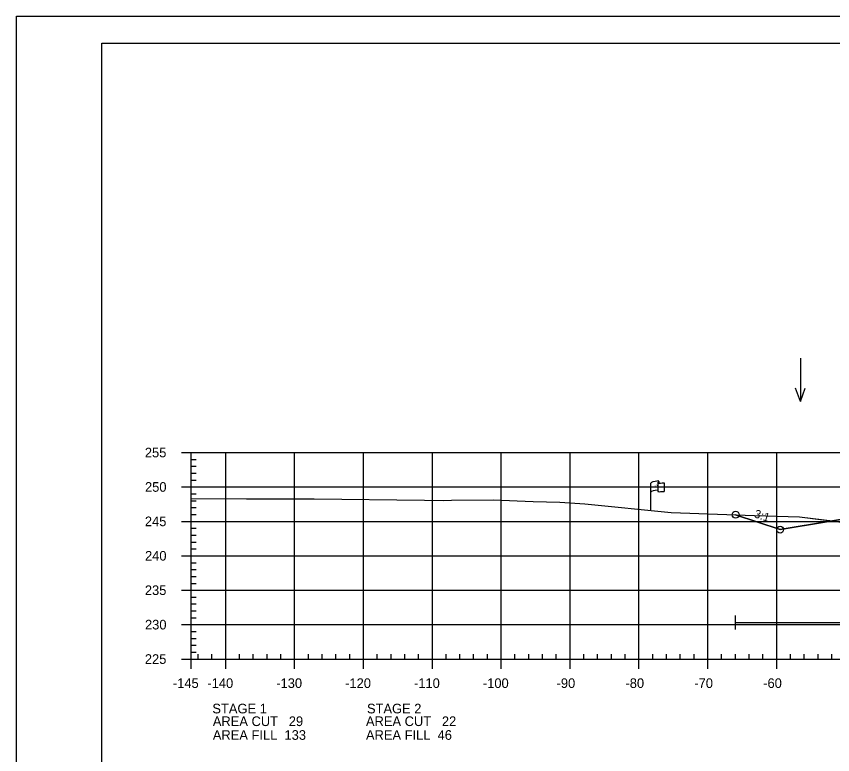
# Model space of a CAD drawing. Extents: x 1365647 to 1367999, y 387113 to 400173.
# Drawn here: x 1365723.7 to 1365842.2, y 396225.7 to 396332.9 of the extents above; entities that cross this region are included whole.
import ezdxf

# ---------------------------------------------------------------- set-up
doc = ezdxf.new("R2010")
doc.units = 0
for name, color, linetype in [('E_Existing ROW', 7, 'Continuous'), ('R_Axis', 7, 'Continuous'), ('R_Axis Annot', 7, 'Continuous'), ('R_Border', 7, 'Continuous'), ('R_Contours', 7, 'Continuous'), ('R_Exist Surface', 7, 'Continuous'), ('R_Fin Surface', 7, 'Continuous'), ('R_Fin Surface Annot', 7, 'Continuous'), ('R_Grid', 7, 'Continuous'), ('R_No Plot', 7, 'Continuous'), ('R_Water', 7, 'Continuous'), ('R_Water Annot', 7, 'Continuous')]:
    doc.layers.add(name, color=color, linetype=linetype)

msp = doc.modelspace()

# ---------------------------------------------------------------- linework, layer by layer
at = {"layer": 'E_Existing ROW'}
for p, q in [((1365815.83, 396261.16), (1365815.83, 396265.11)), ((1365816.83, 396265.21), (1365816.83, 396265.19)), ((1365816.83, 396265.19), (1365816.83, 396263.97)), ((1365816.99, 396265.36), (1365816.99, 396265.12)), ((1365817.76, 396265.17), (1365817.76, 396263.93))]:
    msp.add_line(p, q, dxfattribs=at)
for centre, radius, start, end in [((1365816.9, 396265.21), 0.078, 88.6458, 274.2828), ((1365816.91, 396265.36), 0.0783, 263.0712, 93.9564), ((1365816.9, 396263.97), 0.0783, 180, 273.9564)]:
    msp.add_arc(centre, radius, start, end, dxfattribs=at)
for centre, major_axis, ratio, start_param, end_param in [((1365817.41, 396265.15), (-1.58, -0.04), 0.19887, 5.030368, 6.283185), ((1365818.12, 396265.27), (-1.23, -0.13), 0.052933, 0.159456, 1.268315), ((1365817.41, 396263.84), (-1.58, -0.04), 0.19887, 5.083035, 6.194897), ((1365818.12, 396264.03), (-1.23, -0.13), 0.052933, 0.159456, 1.268315)]:
    msp.add_ellipse(centre, major_axis=major_axis, ratio=ratio, start_param=start_param, end_param=end_param, dxfattribs=at)
at = {"layer": 'R_Axis'}
for p, q in [((1365747.69, 396269.57), (1365749.09, 396269.57)), ((1365749.09, 396239.57), (1365749.09, 396269.57)), ((1365749.09, 396268.57), (1365749.79, 396268.57)), ((1365749.09, 396267.57), (1365749.79, 396267.57)), ((1365749.09, 396266.57), (1365749.79, 396266.57)), ((1365749.09, 396265.57), (1365749.79, 396265.57)), ((1365747.69, 396264.57), (1365749.09, 396264.57)), ((1365749.09, 396263.57), (1365749.79, 396263.57)), ((1365749.09, 396262.57), (1365749.79, 396262.57)), ((1365749.09, 396261.57), (1365749.79, 396261.57)), ((1365749.09, 396260.57), (1365749.79, 396260.57)), ((1365747.69, 396259.57), (1365749.09, 396259.57)), ((1365749.09, 396258.57), (1365749.79, 396258.57)), ((1365749.09, 396257.57), (1365749.79, 396257.57)), ((1365749.09, 396256.57), (1365749.79, 396256.57)), ((1365749.09, 396255.57), (1365749.79, 396255.57)), ((1365747.69, 396254.57), (1365749.09, 396254.57)), ((1365749.09, 396253.57), (1365749.79, 396253.57)), ((1365749.09, 396252.57), (1365749.79, 396252.57)), ((1365749.09, 396251.57), (1365749.79, 396251.57)), ((1365747.69, 396249.57), (1365749.09, 396249.57)), ((1365749.09, 396250.57), (1365749.79, 396250.57)), ((1365749.09, 396248.57), (1365749.79, 396248.57)), ((1365749.09, 396247.57), (1365749.79, 396247.57)), ((1365749.09, 396246.57), (1365749.79, 396246.57)), ((1365749.09, 396245.57), (1365749.79, 396245.57)), ((1365747.69, 396244.57), (1365749.09, 396244.57)), ((1365749.09, 396243.57), (1365749.79, 396243.57)), ((1365749.09, 396242.57), (1365749.79, 396242.57)), ((1365749.09, 396241.57), (1365749.79, 396241.57)), ((1365749.09, 396240.57), (1365749.79, 396240.57)), ((1365749.09, 396239.57), (1365749.09, 396240.27)), ((1365750.09, 396239.57), (1365750.09, 396240.27)), ((1365752.09, 396239.57), (1365752.09, 396240.27)), ((1365756.09, 396239.57), (1365756.09, 396240.27)), ((1365758.09, 396239.57), (1365758.09, 396240.27)), ((1365760.09, 396239.57), (1365760.09, 396240.27)), ((1365762.09, 396239.57), (1365762.09, 396240.27)), ((1365766.09, 396239.57), (1365766.09, 396240.27)), ((1365768.09, 396239.57), (1365768.09, 396240.27)), ((1365770.09, 396239.57), (1365770.09, 396240.27)), ((1365772.09, 396239.57), (1365772.09, 396240.27)), ((1365776.09, 396239.57), (1365776.09, 396240.27)), ((1365778.09, 396239.57), (1365778.09, 396240.27)), ((1365780.09, 396239.57), (1365780.09, 396240.27)), ((1365782.09, 396239.57), (1365782.09, 396240.27)), ((1365786.09, 396239.57), (1365786.09, 396240.27)), ((1365788.09, 396239.57), (1365788.09, 396240.27)), ((1365790.09, 396239.57), (1365790.09, 396240.27)), ((1365792.09, 396239.57), (1365792.09, 396240.27)), ((1365796.09, 396239.57), (1365796.09, 396240.27)), ((1365798.09, 396239.57), (1365798.09, 396240.27)), ((1365800.09, 396239.57), (1365800.09, 396240.27)), ((1365802.09, 396239.57), (1365802.09, 396240.27)), ((1365806.09, 396239.57), (1365806.09, 396240.27)), ((1365808.09, 396239.57), (1365808.09, 396240.27)), ((1365810.09, 396239.57), (1365810.09, 396240.27)), ((1365812.09, 396239.57), (1365812.09, 396240.27)), ((1365816.09, 396239.57), (1365816.09, 396240.27)), ((1365818.09, 396239.57), (1365818.09, 396240.27)), ((1365820.09, 396239.57), (1365820.09, 396240.27)), ((1365822.09, 396239.57), (1365822.09, 396240.27)), ((1365826.09, 396239.57), (1365826.09, 396240.27)), ((1365828.09, 396239.57), (1365828.09, 396240.27)), ((1365830.09, 396239.57), (1365830.09, 396240.27)), ((1365832.09, 396239.57), (1365832.09, 396240.27)), ((1365836.09, 396239.57), (1365836.09, 396240.27)), ((1365838.09, 396239.57), (1365838.09, 396240.27)), ((1365840.09, 396239.57), (1365840.09, 396240.27)), ((1365842.09, 396239.57), (1365842.09, 396240.27)), ((1365747.69, 396239.57), (1365749.09, 396239.57)), ((1365749.09, 396239.57), (1366039.09, 396239.57)), ((1365749.09, 396238.17), (1365749.09, 396239.57)), ((1365754.09, 396238.17), (1365754.09, 396239.57)), ((1365764.09, 396238.17), (1365764.09, 396239.57)), ((1365774.09, 396238.17), (1365774.09, 396239.57)), ((1365784.09, 396238.17), (1365784.09, 396239.57)), ((1365794.09, 396238.17), (1365794.09, 396239.57)), ((1365804.09, 396238.17), (1365804.09, 396239.57)), ((1365814.09, 396238.17), (1365814.09, 396239.57)), ((1365824.09, 396238.17), (1365824.09, 396239.57)), ((1365834.09, 396238.17), (1365834.09, 396239.57))]:
    msp.add_line(p, q, dxfattribs=at)
at = {"layer": 'R_Border'}
for p, q in [((1365736.09, 396329.03), (1366052.27, 396329.03)), ((1365736.09, 396123.57), (1365736.09, 396329.03))]:
    msp.add_line(p, q, dxfattribs=at)
at = {"layer": 'R_Contours'}
for points in [[(1365828.12, 396260.53), (1365830.88, 396260.43), (1365837.39, 396260.25), (1365842.21, 396259.64), (1365834.59, 396258.37)], [(1365842.21, 396259.64), (1365843.89, 396259.43), (1365844.57, 396259.34), (1365845.03, 396259.29), (1365848.25, 396259.06), (1365855.03, 396258.52), (1365861.1, 396258.08), (1365868.89, 396260.35), (1365870.31, 396260.77), (1365871.59, 396261), (1365862.59, 396260.82), (1365847.47, 396260.52)]]:
    msp.add_lwpolyline(points, close=True, dxfattribs=at)
at = {"layer": 'R_Exist Surface'}
msp.add_lwpolyline([(1365749.09, 396262.9), (1365757.1, 396262.85), (1365766.95, 396262.86), (1365782.93, 396262.64), (1365785.75, 396262.59), (1365786.89, 396262.64), (1365792.98, 396262.68), (1365798.73, 396262.45), (1365802.6, 396262.34), (1365806.25, 396262.13), (1365818.78, 396260.86), (1365830.88, 396260.43), (1365837.39, 396260.25), (1365843.89, 396259.43)], dxfattribs=at)
at = {"layer": 'R_Fin Surface'}
for points in [[(1365828.12, 396260.53), (1365834.59, 396258.37), (1365852.3, 396261.32), (1365856.59, 396262.04), (1365862.59, 396262.28), (1365864.59, 396262.32), (1365894.09, 396262.91), (1365923.59, 396262.32), (1365925.59, 396262.28), (1365931.59, 396262.04), (1365935.89, 396261.32), (1365953.59, 396258.37), (1365961.48, 396255.74)], [(1365828.12, 396260.53), (1365834.59, 396258.37), (1365847.47, 396260.52), (1365856.59, 396262.04), (1365862.59, 396262.28), (1365864.59, 396262.32), (1365894.09, 396262.91), (1365923.59, 396262.32), (1365925.59, 396262.28), (1365931.59, 396262.04), (1365940.72, 396260.52), (1365953.59, 396258.37), (1365970.39, 396252.77), (1365978.16, 396255.37)]]:
    msp.add_lwpolyline(points, dxfattribs=at)
at = {"layer": 'R_Grid'}
for p, q in [((1365749.09, 396269.57), (1366039.09, 396269.57)), ((1365749.09, 396239.57), (1365749.09, 396269.57)), ((1365754.09, 396239.57), (1365754.09, 396269.57)), ((1365764.09, 396239.57), (1365764.09, 396269.57)), ((1365774.09, 396239.57), (1365774.09, 396269.57)), ((1365784.09, 396239.57), (1365784.09, 396269.57)), ((1365794.09, 396239.57), (1365794.09, 396269.57)), ((1365804.09, 396239.57), (1365804.09, 396269.57)), ((1365814.09, 396239.57), (1365814.09, 396269.57)), ((1365824.09, 396239.57), (1365824.09, 396269.57)), ((1365834.09, 396239.57), (1365834.09, 396269.57)), ((1365749.09, 396264.57), (1366039.09, 396264.57)), ((1365749.09, 396259.57), (1366039.09, 396259.57)), ((1365749.09, 396254.57), (1366039.09, 396254.57)), ((1365749.09, 396249.57), (1366039.09, 396249.57)), ((1365749.09, 396244.57), (1366039.09, 396244.57)), ((1365749.09, 396239.57), (1366039.09, 396239.57))]:
    msp.add_line(p, q, dxfattribs=at)
at = {"layer": 'R_No Plot'}
msp.add_line((1365723.69, 396332.93), (1366057.03, 396332.93), dxfattribs=at)
msp.add_lwpolyline([(1365723.69, 396332.93), (1366057.03, 396332.93), (1366057.03, 396119.59), (1365723.69, 396119.59)], close=True, dxfattribs=at)
for centre in [(1365828.12, 396260.53), (1365828.12, 396260.53), (1365834.59, 396258.37), (1365834.59, 396258.37), (1365834.59, 396258.37), (1365834.59, 396258.37), (1365834.59, 396258.37)]:
    msp.add_circle(centre, 0.5, dxfattribs=at)
at = {"layer": 'R_Water'}
for p, q in [((1365828.12, 396243.88), (1365828.12, 396245.88)), ((1365828.12, 396244.88), (1365882.41, 396244.88))]:
    msp.add_line(p, q, dxfattribs=at)
at = {"layer": 'R_Water Annot'}
for p, q in [((1365837.53, 396283.28), (1365837.53, 396276.99)), ((1365837.53, 396276.99), (1365836.83, 396278.92)), ((1365837.53, 396276.99), (1365838.23, 396278.92))]:
    msp.add_line(p, q, dxfattribs=at)

# ---------------------------------------------------------------- texts
at = {"layer": 'E_Existing ROW'}
for s, height, rotation, p in [('DWB 11-9-07', 0.001, 90, (1365816.99, 396265.12)), ('R ', 0.2, 9.9884, (1365816.35, 396264.61)), (' O', 0.2, 9.9884, (1365816.49, 396264.66)), ('W', 0.2, 351.1788, (1365816.82, 396264.49)), ('DWB 11-9-07', 0.001, 5.0717, (1365817.75, 396263.93)), ('DWB 11-9-07', 0.001, 90, (1365815.83, 396261.16))]:
    msp.add_text(s, height=height, rotation=rotation, dxfattribs=at).set_placement(p)
at = {"layer": 'R_Axis Annot'}
for s, p in [('255', (1365742.35, 396268.87)), ('250', (1365742.37, 396263.87)), ('245', (1365742.35, 396258.87)), ('240', (1365742.37, 396253.87)), ('235', (1365742.35, 396248.87)), ('230', (1365742.37, 396243.87)), ('225', (1365742.35, 396238.87)), ('-145', (1365746.42, 396235.37)), ('-140', (1365751.43, 396235.37)), ('-130', (1365761.43, 396235.37)), ('-120', (1365771.43, 396235.37)), ('-110', (1365781.43, 396235.37)), ('-100', (1365791.43, 396235.37)), ('-90', (1365802.13, 396235.37)), ('-80', (1365812.13, 396235.37)), ('-70', (1365822.13, 396235.37)), ('-60', (1365832.13, 396235.37)), ('STAGE 1', (1365752.15, 396231.68)), ('STAGE 2', (1365774.6, 396231.68)), ('AREA CUT   29', (1365752.22, 396229.84)), ('AREA CUT   22', (1365774.45, 396229.84)), ('AREA FILL  133', (1365752.22, 396227.84)), ('AREA FILL  46', (1365774.45, 396227.84))]:
    msp.add_text(s, height=1.4, dxfattribs=at).set_placement(p)
at = {"layer": 'R_Fin Surface Annot'}
msp.add_text('3:1', height=1.2, rotation=341.5651, dxfattribs=at).set_placement((1365830.73, 396260.19))

doc.saveas('drawing.dxf')
